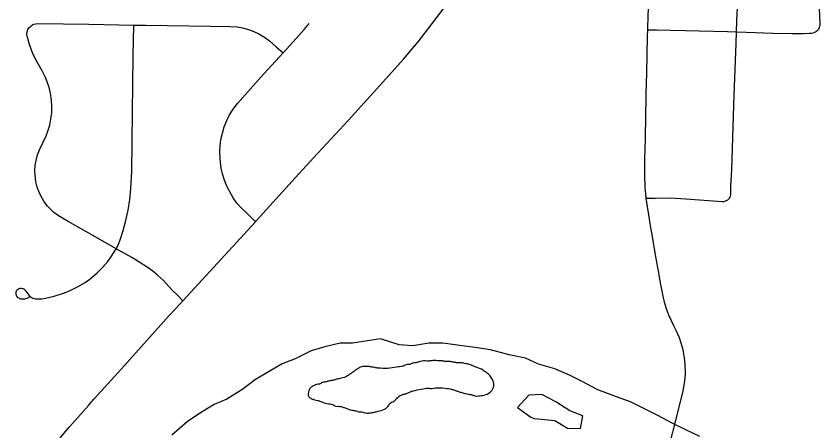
# Model space of a CAD drawing. Extents: x 2.1 to 73.9, y 4 to 26.
# Drawn here: x 48.1426 to 48.4505, y 21.8095 to 21.9686 of the extents above; entities that cross this region are included whole.
import ezdxf

# ---------------------------------------------------------------- set-up
doc = ezdxf.new("R2010")
doc.units = 0
for name, color, linetype in [('GM_X_City_Street', 7, 'Continuous'), ('GM_X_County_Road', 7, 'Continuous'), ('GM_X_Major_River', 7, 'Continuous'), ('GM_X_State_Route', 7, 'Continuous')]:
    doc.layers.add(name, color=color, linetype=linetype)

msp = doc.modelspace()

# ---------------------------------------------------------------- linework, layer by layer
at = {"layer": 'GM_X_City_Street'}
for points in [[(48.38397, 21.89874), (48.38735, 21.89877), (48.39325, 21.89882), (48.39914, 21.89851), (48.41308, 21.89748), (48.41371, 21.89752), (48.41424, 21.89767), (48.4147, 21.89786), (48.41515, 21.89812), (48.41557, 21.89844), (48.41583, 21.89876), (48.41608, 21.89913), (48.41625, 21.89958), (48.41634, 21.90021), (48.4164, 21.90332), (48.41666, 21.90969), (48.41765, 21.93823), (48.41834, 21.95804), (48.41848, 21.96249), (48.41862, 21.96673), (48.41909, 21.97727)], [(48.45022, 21.97144), (48.45046, 21.96574), (48.45041, 21.96502), (48.45031, 21.96456), (48.45018, 21.96417), (48.45006, 21.96378), (48.44988, 21.96346), (48.44968, 21.96319), (48.44944, 21.96291), (48.44908, 21.96268)], [(48.14795, 21.96448), (48.14838, 21.96487), (48.14887, 21.96522), (48.14945, 21.96547), (48.15011, 21.96564), (48.15093, 21.96575), (48.17049, 21.96541), (48.18766, 21.96512), (48.19222, 21.96504), (48.21705, 21.9647), (48.22448, 21.9646), (48.22723, 21.96443), (48.22932, 21.96405), (48.23167, 21.96339), (48.23367, 21.96265), (48.23559, 21.96174), (48.23768, 21.96049), (48.23965, 21.95906), (48.24219, 21.95682), (48.24485, 21.95446)], [(48.23427, 21.88973), (48.23068, 21.89324), (48.22866, 21.89521), (48.2272, 21.89688), (48.22573, 21.89894), (48.22428, 21.90138), (48.22317, 21.90364), (48.22224, 21.90599), (48.2216, 21.90811), (48.22114, 21.91028), (48.22084, 21.91246), (48.22071, 21.91402), (48.22063, 21.91622), (48.22064, 21.91716), (48.22074, 21.91873), (48.22108, 21.92124), (48.22161, 21.9237), (48.22233, 21.92612), (48.22326, 21.92847), (48.2244, 21.93073), (48.22574, 21.93286), (48.22743, 21.93507), (48.23131, 21.9395), (48.23752, 21.94639), (48.24485, 21.95446), (48.24981, 21.95993), (48.25287, 21.96337), (48.25483, 21.96566)], [(48.14788, 21.86094), (48.1475, 21.86065), (48.14701, 21.86036), (48.14668, 21.86023), (48.14624, 21.86011), (48.14578, 21.86002), (48.14539, 21.85997), (48.14493, 21.85999), (48.14446, 21.86007), (48.14409, 21.8602), (48.14372, 21.86037), (48.1434, 21.86058), (48.14312, 21.86081), (48.1429, 21.86112), (48.14274, 21.86141), (48.14264, 21.86178), (48.1426, 21.8621), (48.14262, 21.86243), (48.14266, 21.86278), (48.14277, 21.86318), (48.14295, 21.86351), (48.14318, 21.86377), (48.14349, 21.864), (48.14381, 21.86414), (48.1442, 21.8642), (48.14458, 21.8642), (48.14498, 21.86416), (48.14532, 21.86408), (48.14563, 21.86393), (48.14609, 21.86351), (48.14676, 21.86258), (48.14718, 21.862), (48.14747, 21.86161), (48.1479, 21.86115), (48.14815, 21.86093), (48.14843, 21.86075), (48.14875, 21.86058), (48.14906, 21.86044), (48.14947, 21.86033), (48.15005, 21.86021), (48.15057, 21.86014), (48.15107, 21.86011), (48.15156, 21.86011), (48.15241, 21.86019), (48.15387, 21.86047), (48.15721, 21.86122), (48.16078, 21.86228), (48.16309, 21.86321), (48.16613, 21.86476), (48.16909, 21.86648), (48.17085, 21.86774), (48.17368, 21.87017), (48.17566, 21.87215), (48.17771, 21.87448), (48.1792, 21.87647), (48.18035, 21.87831), (48.18092, 21.87938), (48.18165, 21.88079), (48.1825, 21.88279), (48.18365, 21.88633), (48.18468, 21.89024), (48.18552, 21.89419), (48.18613, 21.89818), (48.18657, 21.90251), (48.18689, 21.90902), (48.18722, 21.93169), (48.1875, 21.95313), (48.18766, 21.96512)], [(48.20644, 21.85943), (48.2044, 21.86151), (48.20244, 21.86351), (48.19908, 21.86713), (48.19672, 21.86929), (48.19495, 21.87073), (48.19315, 21.87206), (48.19144, 21.87322), (48.18692, 21.87602), (48.18092, 21.87938), (48.17225, 21.88425), (48.16255, 21.8898), (48.15884, 21.89203), (48.15711, 21.89327), (48.15576, 21.89448), (48.15455, 21.89583), (48.15328, 21.89754), (48.1522, 21.89937), (48.15131, 21.90131), (48.15061, 21.90332), (48.1502, 21.90509), (48.14988, 21.90751), (48.14981, 21.90933), (48.14994, 21.91145), (48.15024, 21.91325), (48.15078, 21.91531), (48.15152, 21.9173), (48.15409, 21.92261), (48.15481, 21.92438), (48.15554, 21.92669), (48.15594, 21.92898), (48.15624, 21.93149), (48.15634, 21.93401), (48.15623, 21.93624), (48.15579, 21.93904), (48.15527, 21.9412), (48.15455, 21.9433), (48.15383, 21.94503), (48.15254, 21.94755), (48.1502, 21.9518), (48.14895, 21.95442), (48.1477, 21.95764), (48.14684, 21.96083), (48.14678, 21.9614), (48.14678, 21.96187), (48.14684, 21.96245), (48.14692, 21.96289), (48.14715, 21.96346), (48.14757, 21.96414), (48.14795, 21.96448)], [(48.38454, 21.96331), (48.38799, 21.96323), (48.41503, 21.96263), (48.41848, 21.96249), (48.42215, 21.96234), (48.43244, 21.96199), (48.43982, 21.96186), (48.44416, 21.9619), (48.44651, 21.96196), (48.44726, 21.96204), (48.44772, 21.96217), (48.44821, 21.9623), (48.4487, 21.96249), (48.44908, 21.96268)]]:
    msp.add_lwpolyline(points, dxfattribs=at)
at = {"layer": 'GM_X_County_Road'}
for points in [[(48.38454, 21.96331), (48.38473, 21.96886), (48.38503, 21.97568), (48.38537, 21.98622), (48.38552, 21.99056), (48.38563, 21.99428), (48.38617, 22.01135), (48.38673, 22.02668)], [(48.38397, 21.89874), (48.38375, 21.90044), (48.38354, 21.9026), (48.38334, 21.90786), (48.3834, 21.91385), (48.3836, 21.92155), (48.38363, 21.92359), (48.38374, 21.92871), (48.38397, 21.93874), (48.38415, 21.94683), (48.38445, 21.96081), (48.38454, 21.96331)], [(48.39454, 21.84985), (48.3926, 21.85395), (48.39183, 21.856), (48.39105, 21.85837), (48.39042, 21.86113), (48.38955, 21.86571), (48.38906, 21.86842), (48.38858, 21.87102), (48.3884, 21.872), (48.38812, 21.87361), (48.38752, 21.87707), (48.3863, 21.88407), (48.38588, 21.88671), (48.38548, 21.88909), (48.38492, 21.89239), (48.38419, 21.89704), (48.38397, 21.89874)], [(48.39632, 21.81761), (48.3981, 21.82492), (48.39877, 21.82866), (48.39892, 21.83141), (48.39886, 21.8351), (48.39862, 21.83754), (48.39808, 21.84055), (48.39738, 21.84322), (48.39665, 21.84522), (48.3954, 21.84803), (48.39454, 21.84985)], [(48.38749, 21.78322), (48.38858, 21.78742), (48.39203, 21.80097), (48.39632, 21.81761)]]:
    msp.add_lwpolyline(points, dxfattribs=at)
at = {"layer": 'GM_X_Major_River'}
for points in [[(48.4045, 21.80745), (48.39907, 21.80988), (48.39384, 21.81249), (48.38842, 21.81548), (48.38282, 21.81829), (48.37795, 21.8207), (48.37251, 21.82256), (48.36538, 21.82522), (48.3594, 21.82842), (48.35454, 21.83084), (48.34892, 21.83327), (48.34272, 21.83514), (48.33766, 21.83737), (48.33144, 21.83868), (48.32429, 21.84059), (48.31825, 21.84151), (48.31164, 21.84245), (48.30598, 21.84318), (48.30067, 21.84313), (48.29457, 21.84216), (48.28927, 21.8425), (48.28213, 21.84478), (48.27147, 21.84318), (48.26673, 21.84312), (48.26082, 21.84176), (48.25566, 21.8402), (48.2495, 21.83714), (48.24452, 21.83519), (48.23951, 21.83229), (48.2343, 21.82921), (48.22946, 21.82555), (48.22329, 21.82173), (48.21849, 21.81959), (48.21329, 21.81651), (48.20807, 21.81304), (48.20224, 21.80789)], [(48.34894, 21.81353), (48.35378, 21.81055), (48.35871, 21.81042), (48.3596, 21.81533), (48.35473, 21.81717), (48.34933, 21.82073), (48.34391, 21.82354), (48.33897, 21.82329), (48.33467, 21.81848), (48.33968, 21.81474), (48.341, 21.81432)], [(48.341, 21.81432), (48.34894, 21.81353)]]:
    msp.add_lwpolyline(points, dxfattribs=at)
for points in [[(48.28131, 21.83358), (48.27998, 21.8338), (48.27885, 21.83402), (48.27753, 21.83424), (48.27639, 21.83427), (48.27487, 21.83412), (48.27352, 21.83339), (48.27237, 21.83266), (48.2712, 21.83174), (48.27005, 21.83101), (48.26889, 21.83028), (48.2666, 21.82958), (48.26507, 21.82924), (48.26392, 21.82889), (48.26259, 21.82873), (48.26144, 21.82838), (48.25992, 21.82804), (48.25877, 21.8275), (48.25762, 21.82734), (48.25647, 21.82679), (48.25532, 21.82606), (48.25472, 21.82494), (48.2545, 21.82381), (48.25466, 21.82266), (48.25578, 21.82188), (48.25691, 21.82147), (48.25804, 21.82125), (48.25973, 21.82064), (48.26161, 21.82002), (48.26388, 21.81959), (48.265, 21.81899), (48.26614, 21.81896), (48.26746, 21.81874), (48.26859, 21.81833), (48.27122, 21.8175), (48.27255, 21.81728), (48.27386, 21.81687), (48.275, 21.81684), (48.27651, 21.81642), (48.27765, 21.81639), (48.27898, 21.81655), (48.2805, 21.81689), (48.28511, 21.81905), (48.2859, 21.82017), (48.28724, 21.8209), (48.28861, 21.82219), (48.29015, 21.82329), (48.2913, 21.82364), (48.29245, 21.82399), (48.2936, 21.82453), (48.29474, 21.82489), (48.2978, 21.82557), (48.30046, 21.82588), (48.30198, 21.82584), (48.30312, 21.826), (48.30691, 21.82591), (48.30956, 21.82546), (48.31087, 21.82505), (48.312, 21.82464), (48.31332, 21.82423), (48.31483, 21.82381), (48.31596, 21.82359), (48.31728, 21.82337), (48.31841, 21.82296), (48.31955, 21.82293), (48.32183, 21.82326), (48.32414, 21.82434), (48.32511, 21.82545), (48.32552, 21.82658), (48.32555, 21.82772), (48.3252, 21.82887), (48.32429, 21.83041), (48.32318, 21.83158), (48.32206, 21.83236), (48.31944, 21.83376), (48.31813, 21.83417), (48.317, 21.83477), (48.3155, 21.83519), (48.31436, 21.8354), (48.31304, 21.83563), (48.31133, 21.83567), (48.31001, 21.83589), (48.3085, 21.83612), (48.30717, 21.83615), (48.30585, 21.83638), (48.30452, 21.83641), (48.30225, 21.83647), (48.30054, 21.83632), (48.29921, 21.83635), (48.29692, 21.83603), (48.29578, 21.83568), (48.29464, 21.83552), (48.29365, 21.83507)], [(48.29365, 21.83507), (48.29196, 21.83483), (48.29062, 21.83429), (48.28948, 21.83413), (48.28833, 21.83397), (48.28491, 21.83349), (48.28131, 21.83358)]]:
    msp.add_spline(points, degree=3, dxfattribs=at)
at = {"layer": 'GM_X_State_Route'}
msp.add_line((48.17075, 21.81979), (48.17256, 21.82181), dxfattribs=at)
for points in [[(48.20127, 21.85375), (48.2036, 21.85635), (48.20644, 21.85943), (48.23427, 21.88973), (48.23474, 21.89024), (48.24961, 21.90662), (48.25656, 21.91421), (48.26982, 21.92848), (48.28078, 21.94061), (48.291, 21.95205), (48.29657, 21.95872), (48.30048, 21.96361), (48.3065, 21.97166), (48.31127, 21.97833), (48.31976, 21.99052), (48.32682, 22.00121), (48.33687, 22.01593), (48.33859, 22.01844)], [(48.17256, 21.82181), (48.183, 21.83331), (48.20127, 21.85375)], [(48.14475, 21.76388), (48.14618, 21.77101), (48.14824, 21.78138), (48.14907, 21.78503), (48.15023, 21.78925), (48.15135, 21.79251), (48.15254, 21.79542), (48.15392, 21.79823), (48.15565, 21.80122), (48.15789, 21.80461), (48.16014, 21.80762), (48.16313, 21.81122), (48.17045, 21.81946), (48.17075, 21.81979)]]:
    msp.add_lwpolyline(points, dxfattribs=at)

doc.saveas('drawing.dxf')
